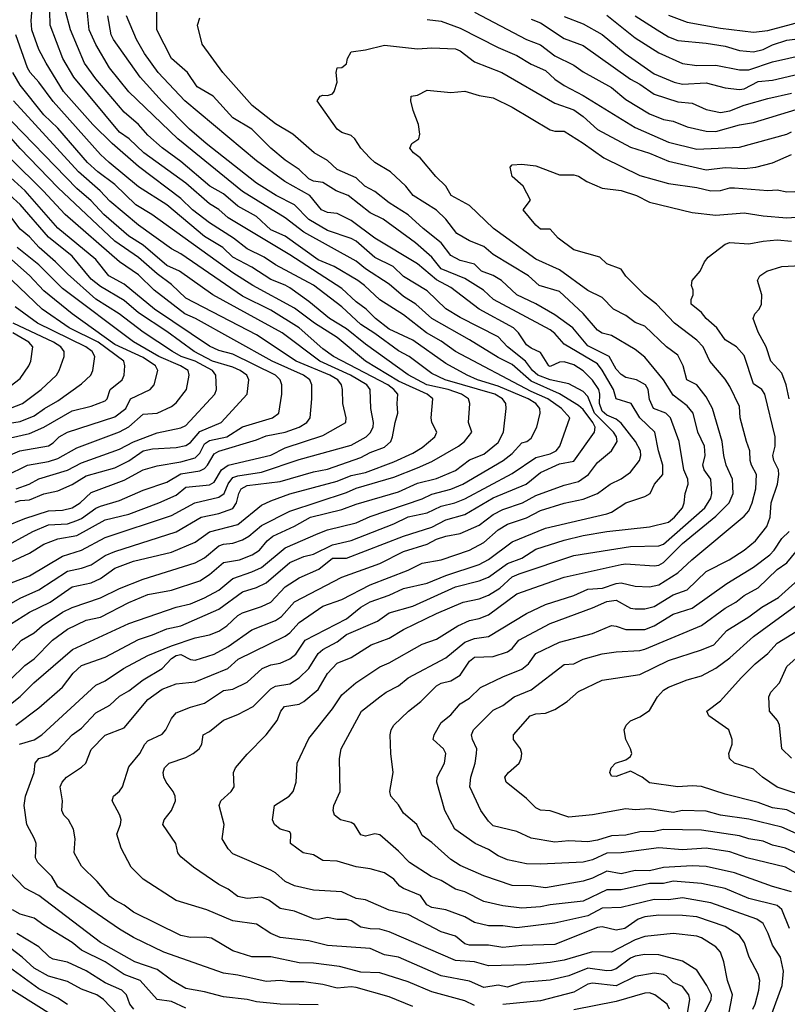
# Model space of a CAD drawing. Header units: metres. Extents: x -46681 to -43747, y -240911 to -237677.
# Tile 947 of 1056: x -44706 to -44625, y -238334 to -238229. Entities that reach past the tile are written whole.
import ezdxf

# ---------------------------------------------------------------- set-up
doc = ezdxf.new("R2010")
doc.units = ezdxf.units.M
doc.layers.add('CONTOUR_INDEX', color=1, linetype='Continuous')
doc.layers.add('CONTOUR_INTER', color=3, linetype='Continuous')

msp = doc.modelspace()

# ---------------------------------------------------------------- linework, layer by layer
at = {"layer": 'CONTOUR_INDEX'}
for points, elevation in [([(-44706.14, -238306.02), (-44704.6, -238305.57), (-44703.81, -238305.02), (-44698.1, -238299.79), (-44697.1, -238299.33), (-44695.16, -238298.02), (-44692.6, -238296.65), (-44690.1, -238295.61), (-44687.6, -238294.77), (-44686.1, -238294.47), (-44685.1, -238294.07), (-44684.25, -238293.52), (-44683.1, -238292.43), (-44682.6, -238292.12), (-44680.6, -238291.46), (-44679.6, -238291), (-44678.1, -238289.39), (-44676.6, -238288.45), (-44674.52, -238287.52), (-44673.1, -238286.36), (-44671.6, -238286.37), (-44665.6, -238284.03), (-44662.6, -238283.07), (-44661.1, -238282.31), (-44659.1, -238281.73), (-44656.1, -238279.98), (-44652.63, -238278.52), (-44651.1, -238277.3), (-44649.1, -238276.4), (-44647.6, -238276.09), (-44645.4, -238273.02), (-44645.34, -238272.52), (-44645.57, -238272.02), (-44646.6, -238270.65), (-44647.1, -238270.21), (-44649.1, -238269), (-44652.1, -238267.63), (-44654.1, -238265.88), (-44655.6, -238265.16), (-44658.6, -238263.27), (-44662.59, -238261.02), (-44664.27, -238259.52), (-44665.6, -238258.7), (-44667.1, -238257.4), (-44669.6, -238255.78), (-44670.6, -238254.97), (-44676.1, -238251.9), (-44678.1, -238250.37), (-44682.6, -238247.59), (-44689.43, -238242.02), (-44694.6, -238237.06), (-44696.65, -238234.52), (-44698.1, -238232.07), (-44698.78, -238230.52), (-44699.04, -238228.02)], 105), ([(-44644.1, -238228.95), (-44641.1, -238231.36), (-44638.6, -238232.93), (-44636.1, -238234.05), (-44634.6, -238234.29), (-44632.6, -238234.24), (-44630.1, -238234.72), (-44629.1, -238234.74), (-44626.6, -238233.88), (-44621.1, -238232.65)], 105), ([(-44628.66, -238334.02), (-44628.42, -238333.52), (-44628.04, -238332.02), (-44627.93, -238331.02), (-44628.1, -238330.33), (-44629.08, -238328.52), (-44629.56, -238327.02), (-44630.1, -238326.25), (-44631.6, -238325.28), (-44634.6, -238324.28), (-44636.1, -238324.12), (-44638.6, -238324.11), (-44640.1, -238324.29), (-44640.78, -238324.52), (-44642.21, -238325.52), (-44643.1, -238325.67), (-44644.6, -238325.32), (-44645.1, -238325.41), (-44649.6, -238327.19), (-44653.1, -238327.32), (-44655.1, -238327.53), (-44656.6, -238327.28), (-44658.6, -238327.28), (-44659.1, -238327.13), (-44660.1, -238326.31), (-44661.6, -238325.85), (-44665.1, -238324.04), (-44667.1, -238323.56), (-44669.6, -238322.48), (-44670.6, -238322.33), (-44672.1, -238321.62), (-44675.1, -238321.44), (-44677.1, -238321.01), (-44678.1, -238320.52), (-44679.1, -238319.63), (-44679.6, -238319.34), (-44683.6, -238317.6), (-44684.1, -238317.1), (-44684.74, -238316.02), (-44684.52, -238314.52), (-44685.05, -238312.52), (-44684.88, -238312.02), (-44683.81, -238311.02), (-44683.49, -238310.52), (-44683.54, -238309.02), (-44683.33, -238308.52), (-44682.1, -238307.06), (-44680.09, -238305.02), (-44678.92, -238303.52), (-44678.56, -238302.52), (-44678.16, -238302.02), (-44676.6, -238301.79), (-44676.1, -238301.5), (-44674.6, -238300.24), (-44673.6, -238298.56), (-44672.6, -238297.46), (-44671.1, -238296.84), (-44668.99, -238295.52), (-44667.1, -238294.81), (-44665.6, -238293.89), (-44662.1, -238292.22), (-44659.28, -238291.02), (-44657.6, -238290.64), (-44656.6, -238290.26), (-44655.42, -238289.52), (-44654.1, -238288.34), (-44653.36, -238288.02), (-44647.6, -238286.08), (-44641.6, -238285.11), (-44638.6, -238285.06), (-44638.1, -238284.89), (-44633.76, -238281.02), (-44633.12, -238280.02), (-44633.02, -238279.52), (-44633.1, -238278.02), (-44633.81, -238277.02), (-44633.97, -238276.52), (-44633.72, -238275.52), (-44633.8, -238274.52), (-44634.49, -238273.02), (-44634.99, -238271.02), (-44635.6, -238270.27), (-44637.1, -238269.12), (-44638.1, -238267.52), (-44640.1, -238265.12), (-44641.1, -238264.28), (-44643.6, -238262.81), (-44644.6, -238262.56), (-44645.1, -238262.26), (-44646.6, -238260.48), (-44649.1, -238258.16), (-44651.26, -238257.52), (-44652.39, -238256.52), (-44656.1, -238254.25), (-44657.1, -238253.42), (-44658.6, -238252.8), (-44659.96, -238252.02), (-44661.1, -238250.52), (-44662.1, -238249.55), (-44664.56, -238248.02), (-44665.35, -238247.02), (-44666.95, -238245.52), (-44668.6, -238244.53), (-44669.16, -238244.02), (-44670.09, -238243.02), (-44670.74, -238242.02), (-44671.1, -238241.68), (-44672.1, -238241.34), (-44672.6, -238241.01), (-44674.7, -238238.02), (-44674.39, -238237.52), (-44674.1, -238237.4), (-44673.6, -238237.43), (-44673.1, -238237.26), (-44672.9, -238237.02), (-44672.59, -238236.02), (-44672.69, -238235.02), (-44672.61, -238234.52), (-44672.1, -238234.5), (-44671.6, -238234.09), (-44671.5, -238233.52), (-44671.1, -238232.84), (-44669.6, -238232.62), (-44667.6, -238232.13), (-44664.1, -238232.51), (-44662.6, -238232.4), (-44660.1, -238232.51), (-44659.6, -238232.74), (-44658.1, -238233.9), (-44655.19, -238235.02), (-44649.6, -238238.27), (-44647.6, -238238.96), (-44646.6, -238239.66), (-44645.1, -238241.05), (-44641.6, -238242.92), (-44639.6, -238243.53), (-44637.6, -238244.37), (-44633.6, -238245.29), (-44631.6, -238245.06), (-44629.6, -238245.15), (-44628.36, -238245.02), (-44626.6, -238244.57), (-44624.6, -238243.68)], 110), ([(-44707.1, -238293.35), (-44705.1, -238292.07), (-44702.92, -238291.02), (-44700.6, -238289.4), (-44698.6, -238288.98), (-44697.6, -238288.5), (-44696.1, -238287.42), (-44694.1, -238286.69), (-44690.1, -238285.71), (-44687.6, -238284.65), (-44686.1, -238283.59), (-44683.1, -238282.78), (-44680.6, -238280.75), (-44679.6, -238280.28), (-44677.6, -238279.57), (-44672.6, -238278.22), (-44671.1, -238277.63), (-44669.6, -238277.3), (-44666.6, -238276.19), (-44664.6, -238275.27), (-44663.6, -238274.66), (-44662.27, -238273.52), (-44662.07, -238273.02), (-44662.58, -238272.02), (-44662.68, -238271.52), (-44662.48, -238269.52), (-44663.09, -238269.02), (-44666.1, -238267.66), (-44669.6, -238265.52), (-44672.59, -238263.02), (-44675, -238261.52), (-44677.1, -238259.92), (-44681.51, -238257.52), (-44683.6, -238256.2), (-44692.19, -238250.02), (-44693.85, -238249.02), (-44696.1, -238246.85), (-44697.87, -238245.52), (-44698.96, -238244.52), (-44702.1, -238240.9), (-44703.6, -238239.48), (-44706.1, -238236.35), (-44706.85, -238235.02)], 100), ([(-44707.68, -238283.02), (-44705.6, -238282.15), (-44703.1, -238281.35), (-44701.6, -238281.28), (-44700.59, -238281.02), (-44699.75, -238280.52), (-44698.6, -238279.42), (-44695.1, -238278.11), (-44693.1, -238277.02), (-44691.6, -238276.6), (-44689.1, -238276.18), (-44687.6, -238275.74), (-44687.1, -238275.27), (-44686.6, -238274.28), (-44686.1, -238273.9), (-44684.25, -238273.52), (-44682.6, -238272.47), (-44679.42, -238271.52), (-44678.76, -238271.02), (-44678.44, -238269.02), (-44678.44, -238268.02), (-44678.6, -238267.52), (-44679.12, -238267.02), (-44683.6, -238264.8), (-44685.1, -238264.39), (-44686.1, -238263.94), (-44691.88, -238260.02), (-44695.1, -238257.39), (-44696.73, -238256.52), (-44698.1, -238254.79), (-44702.1, -238251.47), (-44705.57, -238247.52), (-44707.1, -238246.11)], 95), ([(-44707.1, -238273.63), (-44705.1, -238273.16), (-44703.6, -238272.52), (-44700.6, -238270.78), (-44698.6, -238270.3), (-44697.1, -238269.72), (-44696.88, -238269.52), (-44696.57, -238268.52), (-44695.3, -238267.52), (-44695.1, -238267.02), (-44695.04, -238266.02), (-44695.13, -238265.52), (-44697.84, -238263.52), (-44700.9, -238262.02), (-44703.75, -238260.02), (-44708.6, -238255.47)], 90), ([(-44623.6, -238317.74), (-44625.21, -238317.02), (-44626.6, -238316.69), (-44627.6, -238316.28), (-44629.1, -238316.04), (-44630.1, -238315.71), (-44634.1, -238315.11), (-44638.1, -238315.04), (-44639.1, -238315.24), (-44640.6, -238315.3), (-44642.1, -238315.64), (-44643.6, -238315.7), (-44645.1, -238316.17), (-44646.1, -238316.33), (-44648.1, -238316.24), (-44649.6, -238316.39), (-44652.1, -238315.95), (-44653.6, -238315.25), (-44656.1, -238314.67), (-44656.6, -238314.17), (-44657.4, -238313.02), (-44658.56, -238310.52), (-44658.46, -238309.52), (-44658, -238308.02), (-44657.86, -238307.02), (-44657.85, -238306.52), (-44658.31, -238305.52), (-44658.4, -238305.02), (-44658.18, -238304.52), (-44656.1, -238302.42), (-44655.1, -238301.93), (-44653.89, -238301.02), (-44652.1, -238300.27), (-44648.6, -238297.59), (-44647.6, -238297.51), (-44646.59, -238297.02), (-44644.6, -238296.48), (-44643.1, -238296.26), (-44640.6, -238296.12), (-44640.1, -238295.99), (-44634.1, -238293.47), (-44631.6, -238291.64), (-44630.47, -238291.02), (-44629.6, -238290.31), (-44628.1, -238289.5), (-44626.1, -238287.57), (-44625.1, -238286.86), (-44624.1, -238285.65)], 115), ([(-44674.6, -238333.57), (-44678.6, -238333.5), (-44681.1, -238333.26), (-44682.1, -238333.01), (-44684.6, -238332.74), (-44686.6, -238332.21), (-44688.6, -238331.86), (-44690.1, -238330.97), (-44691.6, -238329.84), (-44693.97, -238329.02), (-44697.6, -238326.97), (-44704.1, -238322.03), (-44705.6, -238321.24), (-44707.25, -238319.52)], 105), ([(-44702.6, -238334.75), (-44710.1, -238330.05)], 100)]:
    msp.add_lwpolyline(points, dxfattribs=dict(at, elevation=elevation))
at = {"layer": 'CONTOUR_INTER'}
for points, elevation in [([(-44707.1, -238299.18), (-44705.6, -238297.69), (-44704.6, -238296.99), (-44702.67, -238295.02), (-44701.1, -238293.86), (-44699.1, -238292.92), (-44697.6, -238292.58), (-44694.6, -238291.04), (-44692.6, -238290.19), (-44690.1, -238289.75), (-44687.1, -238288.74), (-44686.1, -238288.09), (-44684.6, -238286.81), (-44682.93, -238286.52), (-44681.57, -238286.02), (-44680.8, -238285.52), (-44679.98, -238284.52), (-44679.39, -238284.02), (-44677.1, -238282.99), (-44675.4, -238282.02), (-44672.1, -238281.22), (-44670.6, -238280.65), (-44666.1, -238279.33), (-44664.1, -238278.43), (-44662.1, -238277.94), (-44660.1, -238277.09), (-44658.6, -238275.95), (-44657.1, -238275.37), (-44655.6, -238274.14), (-44655.02, -238273.02), (-44654.73, -238270.52), (-44654.78, -238270.02), (-44655.14, -238269.52), (-44655.92, -238269.02), (-44661.18, -238267.52), (-44662.6, -238266.85), (-44664.97, -238265.02), (-44666.1, -238264.44), (-44668.6, -238262.59), (-44670.1, -238261.65), (-44672.1, -238259.79), (-44675.1, -238257.48), (-44679.1, -238255.33), (-44680.32, -238254.52), (-44682.1, -238253.64), (-44683.53, -238252.52), (-44686.1, -238250.91), (-44687.88, -238249.52), (-44689.1, -238248.32), (-44693.6, -238244.96), (-44696.38, -238242.52), (-44698.42, -238240.52), (-44701.52, -238237.02), (-44703.35, -238234.02), (-44704.1, -238232.57), (-44704.84, -238230.52), (-44704.92, -238229.52), (-44704.72, -238227.02)], 102), ([(-44633.81, -238334.52), (-44633.08, -238333.02), (-44633.04, -238332.52), (-44633.52, -238331.52), (-44634.6, -238329.92), (-44636.1, -238328.97), (-44638.6, -238328.3), (-44640.1, -238328.24), (-44641.1, -238328.42), (-44641.6, -238328.64), (-44643.1, -238329.77), (-44643.6, -238329.94), (-44644.1, -238329.98), (-44646.1, -238329.7), (-44648.1, -238330.5), (-44650.1, -238330.97), (-44653.1, -238331.22), (-44654.6, -238331.7), (-44655.6, -238331.48), (-44657.1, -238331.74), (-44658.6, -238331.09), (-44661.6, -238330.51), (-44666.1, -238328.55), (-44667.6, -238328.28), (-44669.1, -238327.63), (-44673.6, -238327.29), (-44675.6, -238326.81), (-44678.6, -238326.47), (-44679.6, -238326.03), (-44681.1, -238325.04), (-44683.6, -238324.69), (-44686.36, -238323.52), (-44689.6, -238322.55), (-44693.1, -238320.29), (-44694.35, -238319.02), (-44695.42, -238317.02), (-44695.86, -238315.52), (-44695.48, -238314.52), (-44695.42, -238314.02), (-44695.57, -238313.52), (-44696.38, -238312.02), (-44696.22, -238311.52), (-44695.6, -238310.98), (-44695.29, -238310.52), (-44694.6, -238308.41), (-44693.45, -238307.02), (-44692.93, -238306.02), (-44692.6, -238305.67), (-44691.1, -238304.97), (-44690.69, -238304.52), (-44690.1, -238303.32), (-44689.6, -238302.72), (-44688.1, -238302.11), (-44686.6, -238301.69), (-44684.6, -238300.33), (-44683.6, -238300.19), (-44682.1, -238299.46), (-44680.52, -238298.02), (-44679.6, -238297.64), (-44678.6, -238297.44), (-44677.6, -238297), (-44676.97, -238296.52), (-44675.98, -238295.02), (-44671.6, -238292.77), (-44670.1, -238291.53), (-44669.1, -238290.96), (-44667.1, -238290.28), (-44665.6, -238289.56), (-44663.1, -238289), (-44661.1, -238288.18), (-44657.6, -238287.02), (-44656.6, -238286.49), (-44654.1, -238284.64), (-44650.6, -238283.18), (-44644.1, -238281.66), (-44643.6, -238281.5), (-44642.1, -238280.49), (-44640.1, -238279.83), (-44639.54, -238279.52), (-44639.08, -238278.52), (-44638.2, -238277.52), (-44638.18, -238276.52), (-44638.64, -238275.02), (-44639.03, -238273.02), (-44640.62, -238271.52), (-44641.54, -238270.02), (-44643.1, -238269.52), (-44643.41, -238268.52), (-44644.6, -238266.47), (-44645.1, -238265.83), (-44648.6, -238263.72), (-44649.6, -238262.59), (-44650.1, -238262.23), (-44656.09, -238259.02), (-44657.15, -238258.02), (-44659.1, -238256.78), (-44661.6, -238255.77), (-44662.6, -238254.52), (-44664.32, -238253.02), (-44667.75, -238250.52), (-44669.1, -238249.86), (-44671.43, -238248.02), (-44672.71, -238247.52), (-44674.1, -238246.64), (-44675.1, -238246.49), (-44675.6, -238246.24), (-44676.6, -238245.28), (-44678.1, -238244.28), (-44679.6, -238243.02), (-44681.6, -238241.02), (-44683.6, -238239.79), (-44685.71, -238237.52), (-44687.39, -238236.52), (-44688.42, -238235.02), (-44690.1, -238233.52), (-44691.66, -238230.52), (-44691.64, -238227.52)], 108), ([(-44708.71, -238303.02), (-44706.1, -238300.98), (-44704.63, -238299.52), (-44700.57, -238296.02), (-44694.6, -238293.28), (-44689.6, -238291.55), (-44688.1, -238291.17), (-44686.6, -238290.54), (-44685.1, -238289.74), (-44683.6, -238288.49), (-44681.6, -238287.81), (-44680.6, -238287.33), (-44678.1, -238285.28), (-44674.6, -238283.74), (-44673.6, -238283.36), (-44670.6, -238282.61), (-44669.1, -238281.95), (-44663.6, -238280.07), (-44662.6, -238279.58), (-44660.6, -238279.05), (-44659.3, -238278.52), (-44655.06, -238276.02), (-44654.1, -238275.3), (-44653.1, -238274.17), (-44652.55, -238274.02), (-44652.1, -238273.68), (-44651.5, -238272.52), (-44651.14, -238271.02), (-44651.17, -238270.52), (-44651.62, -238270.02), (-44652.43, -238269.52), (-44655.6, -238268.17), (-44657.78, -238267.52), (-44658.85, -238267.02), (-44661.1, -238265.76), (-44664.6, -238263.3), (-44667.1, -238262.14), (-44668.55, -238261.02), (-44669.53, -238260.02), (-44670.6, -238259.27), (-44672.1, -238257.86), (-44677.6, -238254.28), (-44684.1, -238250.38), (-44685.1, -238249.51), (-44686.1, -238248.91), (-44688.6, -238246.71), (-44693.02, -238243.52), (-44694.56, -238242.02), (-44695.6, -238241.32), (-44700.42, -238235.52), (-44701.58, -238233.52), (-44702.93, -238230.02), (-44702.95, -238228.52)], 103), ([(-44706.54, -238304.02), (-44704.1, -238302.18), (-44701.6, -238300.01), (-44700.49, -238298.52), (-44699.6, -238297.7), (-44697.1, -238296.81), (-44693.6, -238294.94), (-44692.1, -238294.47), (-44690.6, -238293.82), (-44689.1, -238293.52), (-44685.1, -238291.74), (-44682.6, -238289.93), (-44681.1, -238289.45), (-44680.1, -238288.97), (-44677.6, -238286.82), (-44676.1, -238286.19), (-44675.1, -238285.94), (-44673.1, -238284.94), (-44671.1, -238284.5), (-44666.6, -238282.72), (-44665.1, -238281.99), (-44663.1, -238281.56), (-44661.6, -238280.86), (-44660.15, -238280.52), (-44659.1, -238280.09), (-44654.1, -238277.39), (-44651.6, -238275.7), (-44650.1, -238275.32), (-44649.45, -238275.02), (-44649.06, -238274.52), (-44648, -238271.52), (-44648.89, -238270.52), (-44650.34, -238269.52), (-44652.1, -238268.75), (-44660.1, -238264.51), (-44661.6, -238263.4), (-44663.15, -238262.52), (-44665.6, -238260.64), (-44668.1, -238259.06), (-44669.7, -238257.52), (-44670.4, -238257.02), (-44672.92, -238255.52), (-44674.6, -238254.83), (-44678.1, -238252.32), (-44679.6, -238251.63), (-44681.1, -238250.24), (-44683.1, -238249.15), (-44684.6, -238247.83), (-44686.04, -238247.02), (-44689.1, -238244.43), (-44691.1, -238242.99), (-44692.6, -238241.63), (-44693.6, -238240.51), (-44695.1, -238239.19), (-44698.1, -238235.68), (-44699.29, -238234.02), (-44700.78, -238230.52), (-44701.28, -238228.52)], 104), ([(-44658.1, -238228.63), (-44652.59, -238231.52), (-44651.1, -238232.08), (-44649.6, -238233.24), (-44647.6, -238234.25), (-44646.6, -238234.95), (-44643.6, -238236.59), (-44642.1, -238237.87), (-44639.6, -238239.37), (-44638.1, -238240), (-44637.1, -238240.17), (-44635.6, -238240.75), (-44633.6, -238241.22), (-44632.6, -238241.24), (-44630.1, -238240.55), (-44628.6, -238240.29), (-44624.1, -238238.92)], 108), ([(-44664.6, -238333.75), (-44667.1, -238332.72), (-44670.6, -238331.75), (-44671.1, -238331.67), (-44672.6, -238331.83), (-44674.1, -238331.42), (-44676.1, -238331.16), (-44677.6, -238331.16), (-44678.6, -238331.02), (-44680.1, -238331.11), (-44683.1, -238330.43), (-44684.6, -238330.24), (-44690.9, -238328.02), (-44694.1, -238326.46), (-44695.6, -238325.58), (-44702.1, -238321.09), (-44702.75, -238320.02), (-44704.22, -238318.52), (-44704.47, -238318.02), (-44704.4, -238316.52), (-44704.56, -238316.02), (-44705.38, -238314.52), (-44705.68, -238312.52), (-44705.54, -238311.52), (-44704.6, -238309.02), (-44704.49, -238308.02), (-44704.1, -238307.52), (-44703.1, -238307.27), (-44702.1, -238306.64), (-44700.6, -238305.05), (-44699.6, -238304.34), (-44698.1, -238302.71), (-44696.6, -238301.89), (-44695.6, -238300.96), (-44694.6, -238300.37), (-44693.1, -238299.23), (-44691.1, -238298.02), (-44690.1, -238296.98), (-44689.6, -238296.65), (-44689.1, -238296.54), (-44688.1, -238297.06), (-44687.6, -238297.14), (-44685.6, -238296.51), (-44684.1, -238295.7), (-44681.6, -238293.95), (-44679.1, -238292.96), (-44678.48, -238292.52), (-44677.1, -238290.99), (-44672.1, -238288.36), (-44668.1, -238286.92), (-44665.6, -238285.66), (-44663.1, -238284.86), (-44662.1, -238284.34), (-44661.1, -238284.02), (-44659.6, -238283.74), (-44657.6, -238282.86), (-44656.1, -238281.73), (-44655.1, -238281.2), (-44653.02, -238280.52), (-44651.6, -238279.74), (-44648.6, -238278.65), (-44647.1, -238278.24), (-44646.03, -238277.52), (-44645.1, -238276.24), (-44643.61, -238275.02), (-44643.01, -238274.02), (-44643.09, -238273.52), (-44643.4, -238273.02), (-44645.41, -238271.02), (-44646.1, -238269.27), (-44646.6, -238268.75), (-44648.1, -238267.92), (-44650.1, -238267.51), (-44651.41, -238267.02), (-44651.94, -238266.52), (-44652.68, -238265.52), (-44654.59, -238264.02), (-44655.6, -238262.97), (-44659.6, -238260.91), (-44661.1, -238260), (-44663.1, -238258.1), (-44665.6, -238256.58), (-44666.67, -238255.52), (-44668.6, -238254.56), (-44670.6, -238252.85), (-44671.1, -238252.57), (-44673.6, -238251.73), (-44675.6, -238250.55), (-44677.1, -238248.99), (-44679.05, -238248.02), (-44681.1, -238246.71), (-44686.42, -238242.52), (-44688.18, -238241.02), (-44691.1, -238238.08), (-44693.42, -238235.52), (-44696.22, -238231.52), (-44696.48, -238231.02), (-44696.82, -238229.02)], 106), ([(-44658.1, -238333.66), (-44659.1, -238333.14), (-44662.6, -238332.21), (-44665.1, -238331.16), (-44668.1, -238330.21), (-44670.1, -238330.13), (-44672.34, -238329.52), (-44675.1, -238329.16), (-44676.6, -238329.12), (-44679.6, -238328.5), (-44681.6, -238328.51), (-44683.6, -238327.85), (-44685.88, -238326.52), (-44686.6, -238326.42), (-44688.1, -238326.46), (-44689.1, -238326.25), (-44694.1, -238323.79), (-44695.1, -238323.04), (-44696.1, -238322.5), (-44696.6, -238322.13), (-44697.95, -238320.52), (-44699.6, -238318.9), (-44700.37, -238317.52), (-44700.28, -238316.02), (-44700.46, -238315.02), (-44700.98, -238314.02), (-44701.49, -238313.52), (-44701.67, -238313.02), (-44701.62, -238312.02), (-44701.85, -238310.52), (-44701.66, -238310.02), (-44701.2, -238309.52), (-44699.6, -238308.46), (-44699.14, -238308.02), (-44698.6, -238306.59), (-44697.1, -238305.08), (-44695.1, -238304.3), (-44692.6, -238301.31), (-44691.1, -238300.21), (-44689.6, -238299.65), (-44687.6, -238299.43), (-44684.15, -238298.02), (-44683.07, -238297.02), (-44678.1, -238294.61), (-44677.6, -238294.24), (-44676.6, -238293.14), (-44674.1, -238291.43), (-44672.1, -238290.74), (-44669.1, -238289.19), (-44665.1, -238287.63), (-44663.6, -238286.88), (-44661.6, -238286.53), (-44658.6, -238285.51), (-44657.1, -238284.7), (-44655.6, -238283.36), (-44654.6, -238282.75), (-44652.6, -238282.09), (-44651.1, -238281.33), (-44648.6, -238280.54), (-44646.6, -238280.13), (-44645.08, -238279.52), (-44643.75, -238278.52), (-44642.6, -238277.98), (-44641.6, -238277.25), (-44640.65, -238276.02), (-44640.5, -238275.52), (-44640.54, -238275.02), (-44641.06, -238274.02), (-44642.6, -238272.08), (-44643.1, -238271.66), (-44644.1, -238271.23), (-44644.6, -238270.83), (-44644.89, -238270.02), (-44644.83, -238269.02), (-44644.95, -238268.52), (-44645.6, -238267.54), (-44646.6, -238266.56), (-44647.6, -238265.93), (-44648.6, -238265.59), (-44649.1, -238265.65), (-44650.1, -238266.09), (-44650.22, -238266.02), (-44651.1, -238264.6), (-44652.1, -238264.17), (-44652.6, -238263.79), (-44653.45, -238262.52), (-44653.96, -238262.02), (-44657.59, -238260.02), (-44660.6, -238257.76), (-44662.1, -238256.93), (-44664.1, -238255.23), (-44668.61, -238252.52), (-44671.1, -238250.66), (-44672.6, -238249.91), (-44673.6, -238249.81), (-44674.24, -238249.52), (-44675.49, -238248.02), (-44678.14, -238246.52), (-44681.1, -238244.35), (-44688.69, -238238.02), (-44691.5, -238235.02), (-44692.96, -238233.02), (-44693.8, -238231.52), (-44694.84, -238229.02)], 107), ([(-44631.21, -238334.52), (-44630.81, -238332.52), (-44631.37, -238331.02), (-44631.74, -238329.02), (-44632.11, -238328.02), (-44632.6, -238327.45), (-44634.1, -238326.51), (-44634.6, -238326.33), (-44637.1, -238326.03), (-44640.1, -238326.35), (-44641.1, -238326.69), (-44643.6, -238328), (-44645.6, -238327.98), (-44648.6, -238328.85), (-44650.1, -238329.11), (-44652.6, -238329.33), (-44656.6, -238329.44), (-44658.1, -238329.04), (-44660.1, -238328.9), (-44667.1, -238325.86), (-44668.1, -238325.58), (-44669.1, -238325.55), (-44670.1, -238325.35), (-44671.1, -238324.68), (-44671.6, -238324.54), (-44672.6, -238324.56), (-44673.6, -238324.34), (-44674.6, -238324.55), (-44675.1, -238324.49), (-44677.1, -238323.69), (-44678.6, -238323.39), (-44679.81, -238322.52), (-44680.6, -238322.21), (-44682.1, -238322.34), (-44683.1, -238322.11), (-44684.1, -238321.34), (-44685.1, -238320.84), (-44687.78, -238319.02), (-44689.1, -238317.94), (-44689.42, -238317.52), (-44689.65, -238316.52), (-44691.01, -238314.52), (-44690.88, -238314.02), (-44690.1, -238313.02), (-44689.69, -238312.02), (-44689.72, -238311.52), (-44689.91, -238311.02), (-44690.67, -238310.02), (-44690.92, -238309.52), (-44690.97, -238309.02), (-44690.82, -238308.52), (-44690.36, -238308.02), (-44688.6, -238307.42), (-44687.8, -238307.02), (-44687.16, -238306.52), (-44686.88, -238306.02), (-44686.74, -238305.02), (-44686.1, -238304.69), (-44684.6, -238303.48), (-44683.1, -238302.88), (-44681.47, -238302.02), (-44679.6, -238300.17), (-44679.1, -238299.89), (-44677.6, -238299.63), (-44676.6, -238299), (-44675.6, -238298.03), (-44674.6, -238296.43), (-44674.1, -238296.01), (-44672.6, -238295.21), (-44671.6, -238294.44), (-44668.32, -238293.02), (-44667.1, -238292.14), (-44664.6, -238291.44), (-44660.1, -238289.39), (-44657.6, -238288.76), (-44656.6, -238288.36), (-44654.6, -238286.91), (-44653.1, -238286.36), (-44651.6, -238285.42), (-44648.6, -238284.45), (-44646.6, -238283.97), (-44644.1, -238283.53), (-44639.6, -238283.05), (-44637.6, -238282.54), (-44636.94, -238282.02), (-44636.11, -238281.02), (-44635.92, -238280.52), (-44635.84, -238279.52), (-44635.51, -238278.52), (-44635.53, -238278.02), (-44635.97, -238277.02), (-44636.45, -238274.02), (-44637.37, -238271.52), (-44637.87, -238271.02), (-44639.17, -238270.52), (-44639.6, -238269.59), (-44639.73, -238268.52), (-44640.02, -238268.02), (-44640.98, -238267.52), (-44642.1, -238267.24), (-44642.6, -238266.95), (-44643.1, -238266.36), (-44643.85, -238265.02), (-44646.1, -238263.9), (-44647.69, -238262.02), (-44649.6, -238260.63), (-44651.6, -238259.46), (-44653.6, -238258.51), (-44655.24, -238257.02), (-44656.1, -238256.46), (-44657.36, -238256.02), (-44658.1, -238255.29), (-44659.6, -238254.9), (-44660.6, -238254.36), (-44661.62, -238253.02), (-44663.51, -238251.52), (-44665.1, -238250.05), (-44667.1, -238248.78), (-44668.6, -238247.59), (-44669.68, -238247.02), (-44670.6, -238246.16), (-44672.6, -238245.27), (-44673.6, -238244.3), (-44675.02, -238243.52), (-44677.28, -238241.52), (-44679.1, -238240.44), (-44681.57, -238238.52), (-44684.69, -238235.02), (-44686.86, -238232.02), (-44687.36, -238230.02), (-44687.1, -238229.25)], 109), ([(-44663.1, -238229.41), (-44661.6, -238229.57), (-44659.6, -238230.32), (-44655.6, -238232.36), (-44653.6, -238233.21), (-44652.1, -238234.14), (-44650.6, -238234.79), (-44649.6, -238235.71), (-44648.6, -238236.4), (-44646.6, -238237.43), (-44641.1, -238240.84), (-44637.6, -238242.38), (-44634.6, -238243.12), (-44630.1, -238242.89), (-44625.1, -238241.52), (-44624.6, -238241.28)], 109), ([(-44652.1, -238229.37), (-44651.1, -238229.75), (-44648.6, -238231.42), (-44646.6, -238232.16), (-44641.6, -238235.71), (-44640.6, -238236.24), (-44639.1, -238237.31), (-44636.6, -238238.12), (-44635.1, -238238.25), (-44633.6, -238238.93), (-44632.1, -238239.23), (-44631.1, -238239.07), (-44629.6, -238238.45), (-44627.1, -238237.78), (-44624.6, -238237.21)], 107), ([(-44648.6, -238229.11), (-44646.6, -238229.86), (-44644.6, -238231), (-44642.17, -238233.02), (-44639.1, -238235.16), (-44636.99, -238236.02), (-44636.1, -238236.24), (-44633.6, -238236.11), (-44631.6, -238236.63), (-44630.1, -238236.82), (-44629.6, -238236.73), (-44628.1, -238235.98), (-44626.6, -238235.81), (-44622.1, -238234.75)], 106), ([(-44641.1, -238229.02), (-44638.79, -238230.52), (-44637.6, -238231.25), (-44636.6, -238231.63), (-44633.6, -238231.9), (-44631.6, -238232.24), (-44630.1, -238232.68), (-44628.6, -238232.82), (-44627.6, -238232.6), (-44626.6, -238232.1), (-44625.1, -238231.61), (-44623.1, -238231.35)], 104), ([(-44637.6, -238228.96), (-44635.6, -238229.69), (-44632.1, -238230.32), (-44628.6, -238230.74), (-44627.1, -238230.59), (-44622.1, -238229.24)], 103), ([(-44708.1, -238297.36), (-44705.93, -238295.02), (-44704.6, -238294.25), (-44703.76, -238293.52), (-44701.6, -238292.07), (-44700.6, -238291.57), (-44697.6, -238290.56), (-44695.6, -238289.55), (-44693.1, -238288.56), (-44687.6, -238286.86), (-44686.6, -238286.32), (-44685.1, -238285.06), (-44684.6, -238284.86), (-44683.6, -238284.77), (-44682.6, -238284.41), (-44681.94, -238284.02), (-44680.6, -238282.89), (-44677.6, -238281.38), (-44671.6, -238279.4), (-44670.6, -238278.96), (-44666.6, -238277.79), (-44664.1, -238276.8), (-44662.6, -238276.13), (-44659.77, -238274.52), (-44659.15, -238274.02), (-44658.37, -238273.02), (-44658.72, -238272.02), (-44658.57, -238270.02), (-44658.73, -238269.52), (-44659.44, -238269.02), (-44660.87, -238268.52), (-44663.12, -238268.02), (-44665.1, -238266.98), (-44669.6, -238263.74), (-44671.6, -238262.1), (-44673.39, -238261.02), (-44675.6, -238259.22), (-44677.6, -238257.79), (-44678.1, -238257.48), (-44679.6, -238256.91), (-44681.6, -238255.6), (-44683.6, -238254.54), (-44684.66, -238253.52), (-44686.6, -238252.36), (-44690.6, -238249.02), (-44693.6, -238247.09), (-44696.68, -238244.52), (-44697.6, -238243.68), (-44702.6, -238238.08), (-44704.11, -238236.02), (-44705.04, -238235.02), (-44705.32, -238234.52), (-44706.55, -238231.02)], 101), ([(-44626.66, -238334.52), (-44625.58, -238331.52), (-44625.45, -238330.02), (-44625.75, -238328.52), (-44626.6, -238327.28), (-44627.05, -238326.02), (-44627.6, -238324.99), (-44628.27, -238324.52), (-44633.1, -238322.8), (-44636.1, -238322.28), (-44637.6, -238322.48), (-44639.1, -238322.43), (-44642.6, -238323.3), (-44644.6, -238323.36), (-44646.1, -238324.18), (-44649.6, -238324.95), (-44653.6, -238325.45), (-44655.1, -238325.24), (-44656.6, -238325.22), (-44658.1, -238324.86), (-44659.1, -238324.27), (-44661.1, -238323.52), (-44662.6, -238323.3), (-44663.11, -238323.02), (-44663.78, -238322.02), (-44665.6, -238321.26), (-44665.96, -238321.02), (-44666.6, -238320.29), (-44667.6, -238319.62), (-44669.1, -238319.19), (-44670.6, -238319), (-44672.6, -238318.38), (-44674.1, -238318.33), (-44675.1, -238317.73), (-44676.18, -238317.52), (-44677.53, -238316.52), (-44677.48, -238315.52), (-44677.6, -238315.28), (-44678.6, -238315), (-44679.22, -238314.52), (-44679.44, -238314.02), (-44679.21, -238312.52), (-44677.68, -238311.52), (-44677.24, -238311.02), (-44676.93, -238310.02), (-44676.81, -238308.02), (-44675.6, -238305.42), (-44673.1, -238302.29), (-44672.1, -238300.81), (-44670.62, -238299.52), (-44668.1, -238297.86), (-44667.1, -238297.43), (-44663.6, -238295.46), (-44662.1, -238294.91), (-44659.84, -238293.52), (-44658.6, -238292.96), (-44657.6, -238292.74), (-44656.6, -238292.34), (-44653.6, -238290.13), (-44648.6, -238288.36), (-44642.6, -238287.03), (-44642.1, -238286.97), (-44639.1, -238287.18), (-44638.6, -238287.09), (-44638.1, -238286.82), (-44636.1, -238284.82), (-44632.6, -238281.91), (-44631.18, -238280.52), (-44630.75, -238279.52), (-44630.84, -238278.02), (-44631.48, -238276.52), (-44631.74, -238275.52), (-44631.92, -238274.02), (-44632.95, -238270.52), (-44633.6, -238269.3), (-44634.6, -238268.04), (-44635.66, -238267.52), (-44636.05, -238266.02), (-44636.6, -238264.88), (-44637.8, -238264.02), (-44640.1, -238261.84), (-44641.1, -238261.45), (-44642.1, -238260.72), (-44643.41, -238260.02), (-44644.6, -238258.79), (-44646.1, -238258.07), (-44649.1, -238255.87), (-44651.6, -238254.76), (-44656.06, -238251.52), (-44658.6, -238249.06), (-44660.54, -238248.02), (-44661.11, -238247.02), (-44662.16, -238246.02), (-44663.82, -238244.02), (-44664.54, -238243.52), (-44664.9, -238243.02), (-44664.72, -238242.52), (-44663.97, -238242.02), (-44663.85, -238241.52), (-44664, -238240.52), (-44664.58, -238239.02), (-44664.8, -238238.02), (-44664.77, -238237.52), (-44664.1, -238237.4), (-44663.1, -238236.88), (-44660.6, -238237.12), (-44659.1, -238236.98), (-44657.6, -238237.44), (-44656.1, -238237.7), (-44654.1, -238238.67), (-44650.1, -238241.06), (-44649.6, -238241.21), (-44648.6, -238241.23), (-44646.6, -238242.47), (-44644.43, -238244.02), (-44640.6, -238245.92), (-44637.6, -238246.76), (-44634.6, -238247.16), (-44633.1, -238247.54), (-44632.1, -238247.5), (-44631.1, -238247.22), (-44630.6, -238247.21), (-44627.1, -238247.48), (-44626.1, -238247.42), (-44625.1, -238247.63), (-44622.6, -238247.54)], 111), ([(-44707.73, -238291.52), (-44706.1, -238290.58), (-44704.1, -238289.7), (-44701.1, -238287.74), (-44699.6, -238287.41), (-44698.6, -238287.05), (-44697.1, -238286.06), (-44696.1, -238285.64), (-44689.6, -238283.58), (-44686.95, -238282.02), (-44685.1, -238281.65), (-44683.6, -238281.1), (-44683.23, -238280.52), (-44683, -238279.52), (-44682.72, -238279.02), (-44682.1, -238278.67), (-44678.6, -238278.24), (-44675.1, -238277.24), (-44673.6, -238276.95), (-44670.1, -238275.72), (-44669.1, -238275.19), (-44667.6, -238274.62), (-44666.94, -238274.02), (-44666.74, -238273.52), (-44666.48, -238272.02), (-44666.17, -238271.02), (-44666.26, -238270.02), (-44666.2, -238269.02), (-44666.6, -238268.52), (-44667.24, -238268.02), (-44672.97, -238265.02), (-44674.1, -238264.23), (-44676.62, -238262.02), (-44679.6, -238260.15), (-44682.6, -238258.66), (-44689.1, -238254.2), (-44690.1, -238253.66), (-44693.6, -238251.14), (-44696.6, -238248.62), (-44697.62, -238247.52), (-44699.94, -238245.52), (-44706.78, -238238.02)], 99), ([(-44707.22, -238289.02), (-44705.1, -238288.21), (-44701.6, -238286.15), (-44699.6, -238285.51), (-44697.1, -238284.18), (-44690.1, -238281.84), (-44687.62, -238280.52), (-44685.1, -238279.9), (-44684.52, -238279.52), (-44684.1, -238278.5), (-44683.6, -238277.83), (-44683.1, -238277.65), (-44680.6, -238277.27), (-44676.6, -238275.91), (-44671.1, -238274.42), (-44669.52, -238273.52), (-44669.1, -238273.09), (-44668.78, -238272.52), (-44668.74, -238272.02), (-44669.04, -238270.52), (-44669.1, -238268.52), (-44669.46, -238268.02), (-44671.19, -238267.02), (-44674.44, -238265.52), (-44678.39, -238262.52), (-44685.73, -238258.52), (-44689.27, -238256.02), (-44690.6, -238255.41), (-44693.1, -238253.26), (-44694.6, -238252.32), (-44697.23, -238250.02), (-44698.6, -238248.57), (-44700.1, -238247.26), (-44708.08, -238239.02)], 98), ([(-44707.6, -238286.98), (-44705.1, -238285.82), (-44703.6, -238284.89), (-44702.1, -238284.33), (-44700.1, -238283.97), (-44697.1, -238282.29), (-44694.6, -238281.71), (-44691.43, -238280.52), (-44689.6, -238279.69), (-44688.6, -238278.86), (-44686.1, -238278.61), (-44685.6, -238278.33), (-44684.81, -238277.02), (-44684.1, -238276.51), (-44679.6, -238275.46), (-44678.1, -238274.68), (-44674.1, -238273.4), (-44671.69, -238272.02), (-44671.63, -238271.52), (-44672, -238270.02), (-44672.02, -238268.52), (-44672.14, -238268.02), (-44672.53, -238267.52), (-44673.38, -238267.02), (-44676.92, -238265.52), (-44681.1, -238262.74), (-44688.6, -238258.87), (-44690.1, -238257.41), (-44691.6, -238256.3), (-44693.6, -238254.56), (-44696.1, -238252.83), (-44702.1, -238247.17), (-44706.1, -238243.04), (-44708.6, -238240.23)], 97), ([(-44708.1, -238285.37), (-44704.74, -238283.52), (-44703.1, -238282.84), (-44701.1, -238282.71), (-44700.1, -238282.39), (-44699.6, -238282.17), (-44698.1, -238281.06), (-44697.6, -238280.86), (-44695.6, -238280.27), (-44693.1, -238279.18), (-44690.6, -238278.32), (-44689.1, -238277.45), (-44687.1, -238277.13), (-44686.6, -238276.87), (-44686.29, -238276.52), (-44685.6, -238275.31), (-44685.1, -238275.06), (-44681.1, -238273.84), (-44680.1, -238273.41), (-44678.1, -238273.02), (-44676.6, -238272.52), (-44675.81, -238272.02), (-44675.45, -238271.52), (-44675.26, -238269.52), (-44675.26, -238268.02), (-44675.48, -238267.52), (-44676.14, -238267.02), (-44679.47, -238265.52), (-44687.57, -238261.02), (-44688.68, -238260.52), (-44691.93, -238258.02), (-44693.6, -238256.42), (-44695.6, -238255.04), (-44701.35, -238250.02), (-44703.66, -238247.52), (-44707.1, -238244.09)], 96), ([(-44624.82, -238325.52), (-44625.6, -238323.5), (-44626.1, -238323.09), (-44629.1, -238322.34), (-44631.6, -238321.26), (-44634.1, -238320.76), (-44637.1, -238320.51), (-44638.1, -238320.74), (-44639.6, -238320.75), (-44642.6, -238321.43), (-44644.1, -238321.42), (-44646.6, -238322.61), (-44650.1, -238322.99), (-44651.1, -238323.23), (-44653.1, -238323.35), (-44655.1, -238323.1), (-44657.1, -238322.66), (-44659.1, -238321.64), (-44660.1, -238321.36), (-44661.6, -238320.44), (-44662.65, -238320.02), (-44664.96, -238318.52), (-44666.1, -238317.32), (-44668.1, -238315.59), (-44668.6, -238315.51), (-44669.6, -238315.74), (-44670.1, -238315.6), (-44670.78, -238314.52), (-44671.1, -238314.3), (-44672.25, -238314.02), (-44672.89, -238313.52), (-44673.03, -238313.02), (-44672.96, -238312.52), (-44672.26, -238311.02), (-44672.33, -238307.52), (-44672.17, -238306.52), (-44670.02, -238302.52), (-44668.1, -238301), (-44667.42, -238300.52), (-44666.1, -238299.87), (-44665.1, -238299), (-44661.1, -238296.91), (-44659.1, -238295.22), (-44658.1, -238294.84), (-44656.6, -238294.65), (-44652.6, -238292.2), (-44650.6, -238291.26), (-44647.6, -238290.32), (-44646.1, -238289.62), (-44644.57, -238289.52), (-44643.1, -238289.03), (-44642.6, -238288.98), (-44641.1, -238289.33), (-44639.6, -238289.4), (-44638.6, -238289.19), (-44636.6, -238287.92), (-44635.12, -238286.52), (-44629.6, -238281.93), (-44629.1, -238281.37), (-44628.73, -238280.52), (-44628.37, -238279.02), (-44628.29, -238277.52), (-44628.82, -238276.52), (-44628.95, -238276.02), (-44628.98, -238275.02), (-44629.36, -238274.02), (-44630.01, -238271.52), (-44630.1, -238270.34), (-44631.1, -238268.21), (-44631.6, -238267.44), (-44633.23, -238265.52), (-44633.94, -238264.02), (-44634.6, -238263.32), (-44636.94, -238261.52), (-44638.85, -238259.52), (-44640.14, -238258.52), (-44642.1, -238256.55), (-44642.6, -238255.82), (-44644.1, -238255.23), (-44644.84, -238254.52), (-44647.6, -238253.76), (-44649.23, -238252.52), (-44650.1, -238251.58), (-44651.1, -238251.57), (-44651.6, -238251.14), (-44652.95, -238249.52), (-44652.15, -238248.52), (-44652.94, -238247.02), (-44654.11, -238246.02), (-44654.3, -238245.02), (-44654.1, -238244.78), (-44653.1, -238244.71), (-44651.6, -238244.87), (-44649.1, -238245.83), (-44647.6, -238245.83), (-44647.1, -238245.97), (-44646.23, -238246.52), (-44644.6, -238247.24), (-44642.6, -238247.49), (-44640.98, -238248.02), (-44639.6, -238248.73), (-44635.1, -238249.82), (-44632.6, -238250.1), (-44629.6, -238249.86), (-44627.6, -238250.18), (-44625.1, -238250.37), (-44622.6, -238250.2)], 112), ([(-44706.6, -238280.43), (-44706.1, -238280.27), (-44705.1, -238280.2), (-44703.6, -238279.57), (-44702.1, -238279.24), (-44700.6, -238278.57), (-44699.1, -238277.65), (-44696.1, -238276.81), (-44694.6, -238276.06), (-44693.1, -238275.02), (-44692.1, -238274.8), (-44689.6, -238274.66), (-44688.6, -238274.43), (-44688.1, -238274.13), (-44687.1, -238272.96), (-44684.85, -238272.02), (-44682.1, -238269.02), (-44681.93, -238267.52), (-44682.13, -238267.02), (-44682.84, -238266.52), (-44683.6, -238266.18), (-44685.75, -238265.52), (-44687.71, -238264.52), (-44690.6, -238262.38), (-44693.6, -238260.41), (-44695.1, -238259.13), (-44697.6, -238257.65), (-44698.6, -238256.85), (-44700.6, -238254.44), (-44703.1, -238252.42), (-44706.1, -238248.96), (-44709.4, -238246.02)], 94), ([(-44706.5, -238279.02), (-44705.13, -238278.52), (-44704.1, -238277.97), (-44701.1, -238277.05), (-44699.6, -238276.29), (-44695.6, -238274.85), (-44694.1, -238274.05), (-44691.6, -238273.09), (-44689.1, -238272.57), (-44688.6, -238272.34), (-44685.53, -238269.02), (-44685.33, -238268.52), (-44685.41, -238267.02), (-44685.77, -238266.52), (-44687.6, -238265.52), (-44689.07, -238265.02), (-44689.99, -238264.52), (-44693.1, -238262.46), (-44695.63, -238260.52), (-44698.1, -238258.97), (-44701.1, -238256.3), (-44702.34, -238255.02), (-44704.07, -238253.52), (-44705.1, -238252.39), (-44706.1, -238251.57), (-44707.62, -238249.52)], 93), ([(-44707.6, -238277.67), (-44705.31, -238276.52), (-44703.1, -238276.12), (-44702.1, -238275.81), (-44700.1, -238274.71), (-44695.6, -238273), (-44694.6, -238272.48), (-44693.1, -238271.12), (-44691.6, -238271.02), (-44690.1, -238270.31), (-44689.6, -238269.94), (-44688.51, -238268.52), (-44688.24, -238267.02), (-44688.35, -238266.52), (-44689.14, -238266.02), (-44691.45, -238265.02), (-44694.1, -238263.47), (-44701.6, -238257.85), (-44704.1, -238255.34), (-44706.42, -238253.52)], 92), ([(-44624.6, -238321.63), (-44626.6, -238321.05), (-44630.6, -238319.61), (-44633.6, -238318.94), (-44635.1, -238318.87), (-44638.1, -238319.07), (-44639.6, -238319.42), (-44641.1, -238319.38), (-44642.6, -238319.71), (-44644.1, -238319.45), (-44645.6, -238320.19), (-44646.6, -238320.5), (-44650.6, -238321.19), (-44652.1, -238321), (-44654.1, -238320.95), (-44657.1, -238319.93), (-44659.6, -238318.85), (-44660.6, -238318.21), (-44662.6, -238316.4), (-44663.6, -238315.69), (-44664.18, -238314.52), (-44665.6, -238313.3), (-44666.1, -238312.45), (-44666.94, -238311.52), (-44667.02, -238311.02), (-44666.68, -238309.02), (-44666.93, -238307.02), (-44666.99, -238305.02), (-44666.9, -238304.52), (-44666.6, -238304.01), (-44665.06, -238302.52), (-44663.75, -238301.52), (-44662.1, -238299.84), (-44661.6, -238299.56), (-44660.6, -238299.34), (-44659.6, -238298.73), (-44658.6, -238297.23), (-44658.1, -238296.82), (-44656.1, -238296.75), (-44654.6, -238296.25), (-44654.1, -238295.9), (-44653.39, -238295.02), (-44650.1, -238293.27), (-44645.6, -238291.62), (-44644.1, -238290.93), (-44643.1, -238290.78), (-44641.6, -238291.64), (-44641.1, -238291.71), (-44640.1, -238291.72), (-44639.1, -238291.45), (-44637.1, -238290.22), (-44635.6, -238289.71), (-44633.6, -238287.78), (-44631.19, -238286.52), (-44629.6, -238285.52), (-44628.41, -238284.52), (-44627.21, -238283.02), (-44626.84, -238282.02), (-44626.73, -238280.52), (-44626.08, -238278.52), (-44625.94, -238277.52), (-44625.95, -238277.02), (-44626.47, -238276.02), (-44626.55, -238275.52), (-44626.33, -238274.52), (-44626.31, -238273.52), (-44627.4, -238269.02), (-44627.71, -238268.52), (-44628.6, -238267.93), (-44629.6, -238264.93), (-44630.41, -238264.02), (-44631.6, -238263.27), (-44632.49, -238262.02), (-44633.61, -238261.02), (-44634.1, -238260.39), (-44635.18, -238259.52), (-44635.19, -238259.02), (-44634.98, -238258.52), (-44634.99, -238258.02), (-44635.17, -238257.52), (-44635.1, -238257.02), (-44634.25, -238256.02), (-44633.8, -238255.02), (-44633.41, -238254.52), (-44631.6, -238253.15), (-44631.1, -238252.98), (-44629.1, -238253.13), (-44627.6, -238252.83), (-44626.1, -238252.7), (-44624.6, -238252.85)], 113), ([(-44707.1, -238275.45), (-44706.12, -238275.02), (-44703.1, -238274.47), (-44702.6, -238274.18), (-44701.95, -238273.52), (-44701.1, -238273.05), (-44696.1, -238271.42), (-44694.92, -238270.52), (-44694.44, -238269.52), (-44692.34, -238268.52), (-44691.92, -238268.02), (-44691.55, -238266.52), (-44691.8, -238266.02), (-44693.1, -238265.13), (-44696.1, -238263.77), (-44700.58, -238260.52), (-44703.6, -238258.08), (-44705.1, -238256.48), (-44707.6, -238254.24)], 91), ([(-44624.83, -238269.52), (-44625.15, -238268.02), (-44625.6, -238266.81), (-44626.76, -238265.52), (-44627.28, -238264.02), (-44628.1, -238262.47), (-44628.63, -238261.02), (-44628.47, -238260.52), (-44628, -238260.02), (-44627.75, -238259.52), (-44627.71, -238258.52), (-44628.17, -238257.02), (-44627.93, -238256.52), (-44627.18, -238256.02), (-44625.6, -238255.51), (-44623.6, -238255.41)], 114), ([(-44708.1, -238272.22), (-44706.1, -238271.92), (-44704.6, -238271.3), (-44703.52, -238270.52), (-44702.1, -238269.71), (-44699.6, -238267.92), (-44698.63, -238267.02), (-44698.41, -238266.52), (-44698.21, -238265.02), (-44698.48, -238264.52), (-44699.15, -238264.02), (-44704.26, -238261.52), (-44706.6, -238259.79)], 89), ([(-44707.1, -238270.51), (-44705.84, -238270.02), (-44703.86, -238268.52), (-44702.24, -238267.02), (-44701.95, -238266.52), (-44701.45, -238265.02), (-44701.43, -238264.52), (-44701.78, -238264.02), (-44702.55, -238263.52), (-44706.81, -238261.52)], 88), ([(-44707.6, -238268.54), (-44706.1, -238267.36), (-44705.17, -238266.02), (-44704.96, -238265.52), (-44704.74, -238264.02), (-44705.16, -238263.52), (-44706.87, -238262.52)], 87), ([(-44623.6, -238319.94), (-44625.23, -238319.02), (-44629.32, -238318.02), (-44631.1, -238317.41), (-44633.6, -238317), (-44636.1, -238317.18), (-44638.6, -238316.98), (-44642.6, -238317.52), (-44644.1, -238317.55), (-44645.6, -238318.26), (-44646.6, -238318.51), (-44651.1, -238318.71), (-44652.6, -238318.66), (-44654.6, -238318.26), (-44655.6, -238317.84), (-44656.6, -238317.17), (-44658.03, -238316.52), (-44660.16, -238315.02), (-44661.21, -238313.02), (-44662.07, -238310.02), (-44662.04, -238309.52), (-44661.27, -238308.02), (-44661.11, -238307.02), (-44661.37, -238306.52), (-44662.46, -238305.52), (-44662.34, -238305.02), (-44661.6, -238303.74), (-44660.6, -238302.92), (-44659.6, -238301.76), (-44658.6, -238301.14), (-44657.45, -238300.02), (-44655.1, -238298.89), (-44653.1, -238298.09), (-44652.37, -238297.52), (-44651.6, -238296.44), (-44649.1, -238295.23), (-44645.6, -238294.31), (-44643.6, -238293.48), (-44643.1, -238293.54), (-44642.1, -238293.91), (-44640.1, -238293.9), (-44639.1, -238293.51), (-44637.1, -238292.29), (-44635.1, -238291.65), (-44631.42, -238289.02), (-44628.6, -238287.32), (-44626.89, -238286.02), (-44626.42, -238285.52), (-44625.6, -238284.27), (-44624.83, -238283.52)], 114), ([(-44624.1, -238315.45), (-44625.6, -238314.79), (-44629.1, -238313.96), (-44632.1, -238313.53), (-44633.6, -238313.11), (-44636.1, -238313.04), (-44637.1, -238313.23), (-44639.6, -238312.84), (-44641.1, -238312.96), (-44642.1, -238312.85), (-44645.6, -238313.48), (-44648.1, -238313.73), (-44650.1, -238313.05), (-44651.1, -238312.99), (-44651.6, -238312.76), (-44652.6, -238311.75), (-44654.73, -238310.02), (-44654.88, -238309.52), (-44654.5, -238309.02), (-44653.36, -238308.02), (-44653.15, -238307.52), (-44653.08, -238307.02), (-44653.21, -238306.52), (-44653.97, -238305.52), (-44653.96, -238305.02), (-44652.19, -238303.02), (-44651.6, -238302.82), (-44650.6, -238302.73), (-44649.6, -238302.37), (-44648.3, -238301.52), (-44647.1, -238300.45), (-44644.6, -238299.26), (-44640.6, -238298.66), (-44637.6, -238297.17), (-44634.1, -238296.05), (-44632.81, -238295.52), (-44631.41, -238294.02), (-44629.1, -238292.56), (-44627.74, -238291.52), (-44625.95, -238290.52), (-44623.17, -238288.02)], 116), ([(-44622.1, -238314.49), (-44625.1, -238312.97), (-44626.6, -238312.74), (-44628.1, -238312.18), (-44631.6, -238311.3), (-44634.1, -238310.48), (-44635.1, -238310.41), (-44636.6, -238310.54), (-44639.6, -238310.12), (-44640.38, -238309.52), (-44641.6, -238308.87), (-44643.1, -238309.42), (-44643.6, -238309.41), (-44643.79, -238309.02), (-44643.65, -238308.52), (-44643.17, -238308.02), (-44642.1, -238307.69), (-44641.6, -238307.33), (-44641.47, -238307.02), (-44641.59, -238306.52), (-44642.1, -238305.51), (-44642.27, -238304.52), (-44642.07, -238304.02), (-44641.6, -238303.55), (-44640.6, -238303.14), (-44639.6, -238302.47), (-44638.74, -238301.02), (-44638.1, -238300.31), (-44637.6, -238299.99), (-44635.6, -238299.22), (-44634.1, -238298.79), (-44632.6, -238297.98), (-44631.1, -238296.88), (-44628.6, -238294.64), (-44623.64, -238291.02)], 117), ([(-44622.6, -238311.73), (-44626.1, -238310.55), (-44627.65, -238309.52), (-44628.6, -238308.66), (-44630.63, -238308.02), (-44631.15, -238307.52), (-44631.22, -238307.02), (-44630.86, -238306.02), (-44630.86, -238305.52), (-44631.2, -238304.52), (-44633.32, -238303.02), (-44633.52, -238302.52), (-44632.1, -238301.43), (-44629.91, -238299.02), (-44628.42, -238297.52), (-44627.1, -238296.43), (-44626.1, -238295.33), (-44624.1, -238294.11)], 118), ([(-44624.6, -238307.5), (-44625.63, -238306.52), (-44625.86, -238304.02), (-44626.08, -238303.52), (-44626.91, -238302.52), (-44626.97, -238301.02), (-44626.76, -238300.52), (-44625.87, -238299.52), (-44625.1, -238297.81), (-44624.1, -238296.94)], 119), ([(-44688.6, -238333.93), (-44690.1, -238333.24), (-44691.6, -238333.01), (-44693.41, -238331.02), (-44695.1, -238330.36), (-44697.12, -238329.02), (-44699.6, -238327.79), (-44700.6, -238326.97), (-44703.6, -238325.16), (-44704.6, -238324.41), (-44706.1, -238323.99), (-44706.9, -238323.52)], 104), ([(-44695.83, -238334.52), (-44697.28, -238333.02), (-44697.98, -238332.52), (-44699.6, -238331.92), (-44701.1, -238331.12), (-44703.1, -238330.56), (-44704.6, -238329.69), (-44705.86, -238328.52), (-44710.1, -238325.33)], 102), ([(-44694.08, -238334.02), (-44694.5, -238333.52), (-44694.85, -238332.52), (-44695.34, -238332.02), (-44697.1, -238331.25), (-44699.1, -238329.97), (-44701.1, -238329.08), (-44702.6, -238328.75), (-44702.99, -238328.52), (-44704.1, -238327.45), (-44706.45, -238326.02)], 103), ([(-44701.1, -238333.55), (-44702.1, -238332.87), (-44704.1, -238331.89), (-44707.6, -238329.34)], 101), ([(-44635.76, -238335.52), (-44635.33, -238333.02), (-44635.43, -238332.52), (-44636.1, -238331.65), (-44637.1, -238331.21), (-44637.8, -238330.52), (-44638.1, -238330.37), (-44639.1, -238330.24), (-44641.1, -238330.58), (-44643.1, -238331.55), (-44645.6, -238331.3), (-44646.1, -238331.39), (-44647.6, -238332.23), (-44651.1, -238333.14), (-44655.1, -238333.55)], 107), ([(-44637.49, -238334.02), (-44637.72, -238333.52), (-44639.02, -238332.52), (-44639.6, -238332.32), (-44640.1, -238332.34), (-44643.1, -238333.22), (-44647.6, -238334.1)], 106)]:
    msp.add_lwpolyline(points, dxfattribs=dict(at, elevation=elevation))

doc.saveas('drawing.dxf')
